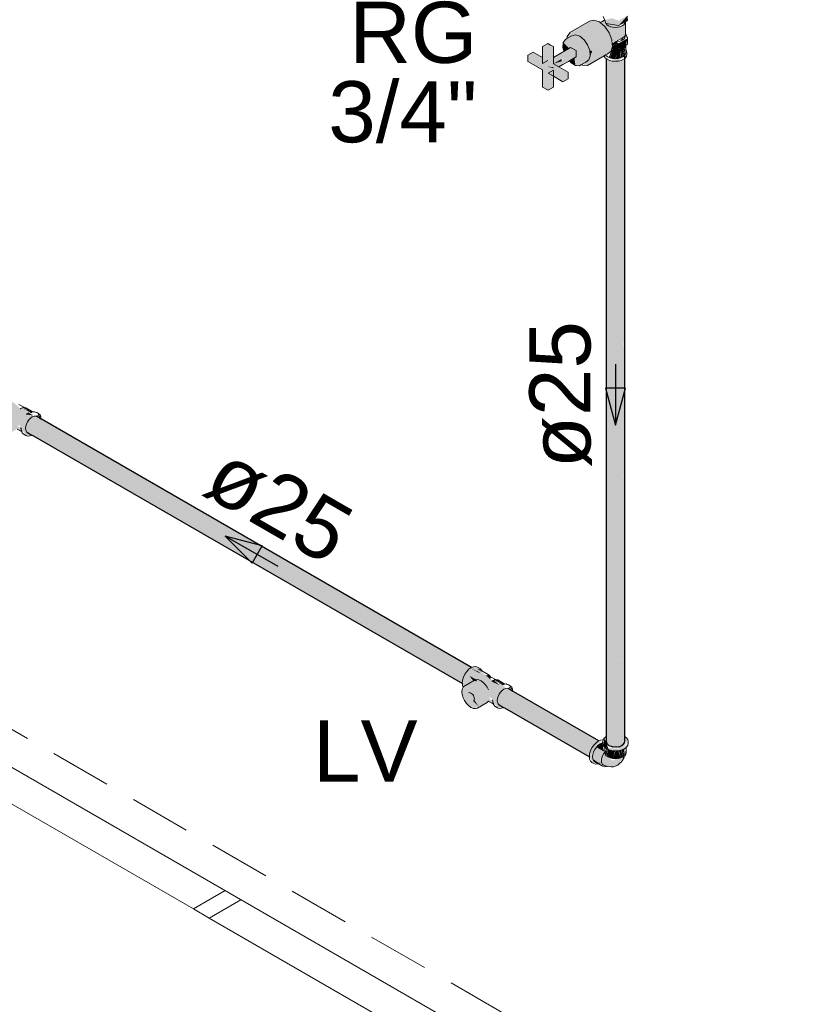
# Model space of a CAD drawing. Header units: millimetres. Extents: x 567 to 934, y -1 to 364.
# Tile 462 of 656: x 777.46 to 780, y 7.62 to 10.84. Entities that reach past the tile are written whole.
import ezdxf

# ---------------------------------------------------------------- set-up
doc = ezdxf.new("R2010")
doc.units = ezdxf.units.MM
doc.header["$MEASUREMENT"] = 0
doc.linetypes.add('JIS_02_2.0', pattern=[0.3, 0.2, -0.1])
doc.linetypes.add('NULL', pattern=[0])
for name, color, linetype, lineweight in [('AF-Condutos', 140, 'Continuous', 25), ('AF-Conexões', 152, 'Continuous', 18), ('AF-Peça de utilização', 152, 'Continuous', 18), ('AF-Registro', 253, 'Continuous', 18), ('AF-Sentido conduto', 140, 'Continuous', 30), ('AF-Textos conduto', 7, 'Continuous', 9), ('DI-Área do detalhe', 10, 'JIS_02_2.0', 0), ('Textos', 7, 'Continuous', 9)]:
    doc.layers.add(name, color=color, linetype=linetype, lineweight=lineweight)
doc.layers.add('ARQ FINA', color=8, linetype='Continuous')
doc.styles.add('Arial', font='arial.ttf')

msp = doc.modelspace()

# ---------------------------------------------------------------- hatches: boundary and pattern name
at = {"layer": 'AF-Condutos', "linetype": 'Continuous'}
for points in [[(779.4418, 8.4796), (779.4418, 10.7276), (779.4412, 8.4979)], [(779.381, 8.4779), (779.3831, 8.4945), (779.383, 10.7185)], [(779.381, 8.4777), (779.383, 10.7098), (779.381, 10.7112)], [(779.383, 8.476), (779.3899, 8.4643), (779.4132, 8.4592), (779.4135, 8.5174), (779.4132, 10.7072), (779.4009, 8.5079), (779.4006, 10.7083), (779.3901, 8.4998), (779.3899, 10.7123)], [(779.383, 10.7094), (779.3831, 8.4945), (779.3899, 10.7046)], [(779.3899, 10.7059), (779.3901, 8.4998), (779.4006, 10.7016)], [(779.4006, 10.7017), (779.4009, 8.5079), (779.4132, 10.7004)], [(779.4257, 8.4993), (779.4255, 10.7091), (779.4132, 8.4592), (779.4354, 8.4657), (779.4356, 8.534), (779.4354, 10.7137)], [(779.4255, 10.7036), (779.4132, 10.7027), (779.4135, 8.5174)], [(779.4257, 8.4993), (779.4258, 8.5267), (779.4255, 10.7091)], [(779.4354, 10.7068), (779.4255, 10.7044), (779.4258, 8.5267)], [(779.4354, 8.4657), (779.4412, 8.4722), (779.4412, 10.7202)], [(779.4411, 10.7104), (779.4354, 10.7079), (779.4356, 8.534)], [(779.4412, 8.4722), (779.4418, 10.712), (779.4412, 10.7115)], [(777.5059, 9.5435), (777.4924, 9.5514), (777.4834, 9.5473)], [(778.9231, 8.703), (778.9232, 8.7032), (777.5008, 9.5371), (777.4923, 9.5291)], [(777.509, 9.5413), (777.5003, 9.5376), (778.9306, 8.7118), (778.9307, 8.7119), (777.533, 9.5277), (778.9374, 8.7171), (777.533, 9.5279)], [(778.9306, 8.7118), (777.501, 9.5372), (777.5008, 9.5371)], [(778.9295, 8.7124), (777.5008, 9.5371), (778.9227, 8.7034)], [(777.5142, 9.5418), (777.5097, 9.5414), (778.9374, 8.7171), (778.9374, 8.7171), (777.5357, 9.5301), (778.9406, 8.7191), (777.5356, 9.5302)], [(778.9106, 8.6714), (777.4645, 9.5063), (778.9086, 8.6674)], [(777.4682, 9.5283), (777.4858, 9.518), (778.9158, 8.6926)], [(777.4824, 9.496), (778.9106, 8.6714), (778.9106, 8.6716), (777.4822, 9.5063), (778.9024, 8.6866), (778.9123, 8.681), (777.4858, 9.518)], [(777.4822, 9.5063), (778.9097, 8.6721), (778.9123, 8.6808)], [(777.4923, 9.5289), (777.4851, 9.5185), (778.9165, 8.6921), (778.9166, 8.6923)], [(778.9115, 8.6815), (778.9165, 8.6921), (777.4858, 9.518)], [(778.9231, 8.703), (777.4923, 9.529), (777.4923, 9.5289)], [(778.9221, 8.7036), (777.4923, 9.5289), (778.916, 8.6927)], [(778.9403, 8.7192), (777.5325, 9.5319), (778.9368, 8.7175)], [(778.9363, 8.7177), (777.533, 9.5277), (778.9304, 8.712)], [(777.488, 9.4875), (778.9104, 8.6663), (778.9104, 8.6664), (777.4824, 9.4959)], [(778.9368, 8.7175), (778.9631, 8.7022), (778.9709, 8.7016)], [(779.0112, 8.6374), (779.0286, 8.6267), (779.3316, 8.4525)], [(779.0179, 8.6483), (779.035, 8.6376), (779.3379, 8.4635)], [(779.035, 8.6376), (779.0282, 8.6276), (779.3324, 8.452), (779.3325, 8.4522)], [(779.3319, 8.4526), (779.339, 8.4629), (779.035, 8.6376)], [(779.3391, 8.4631), (779.0435, 8.6459), (779.0354, 8.6382), (779.339, 8.4629)], [(779.0435, 8.6459), (779.3466, 8.4716), (779.3467, 8.4717), (779.052, 8.6504)], [(779.3454, 8.4723), (779.0435, 8.6459), (779.3387, 8.4633)], [(779.0573, 8.651), (779.0527, 8.6505), (779.3534, 8.4769), (779.0789, 8.6388), (779.3566, 8.4789), (779.0787, 8.6393)], [(779.3563, 8.479), (779.0756, 8.6407), (779.3529, 8.4773)], [(779.0762, 8.6358), (779.3534, 8.4769), (779.0761, 8.637)], [(779.0762, 8.6358), (779.3465, 8.4719), (779.3534, 8.4769)], [(779.0242, 8.6055), (779.3253, 8.432), (779.0254, 8.6051)], [(779.0249, 8.6153), (779.3273, 8.4412), (779.3281, 8.441), (779.0286, 8.6267), (779.0244, 8.618)], [(779.3255, 8.4321), (779.3281, 8.4408), (779.0253, 8.615)], [(779.0254, 8.6051), (779.3263, 8.4314), (779.0253, 8.615)], [(779.3258, 8.4266), (779.3263, 8.4314), (779.0255, 8.6048)], [(779.0311, 8.5966), (779.326, 8.4263), (779.326, 8.4265), (779.0255, 8.6048)], [(779.3273, 8.4415), (779.3324, 8.452), (779.0286, 8.6267)]]:
    msp.add_hatch(color=151, dxfattribs=at).paths.add_polyline_path(points)
at = {"layer": 'AF-Conexões', "linetype": 'Continuous'}
for points in [[(779.3536, 8.4037), (779.3612, 8.4069), (779.3676, 8.4725), (779.3538, 8.405), (779.3438, 8.4108), (779.3327, 8.4333), (779.3536, 8.4694), (779.3633, 8.475), (779.3629, 8.4816), (779.3406, 8.4653), (779.3298, 8.4466), (779.3259, 8.4273), (779.3357, 8.4092)], [(779.3755, 8.4888), (779.3714, 8.4638), (779.3899, 8.4496)], [(779.4418, 8.4932), (779.4418, 8.473), (779.4255, 8.4611), (779.3908, 8.456), (779.4011, 8.4544), (779.4324, 8.456), (779.4426, 8.4637), (779.4518, 8.483)], [(779.4518, 8.4638), (779.4518, 8.483), (779.4477, 8.4648), (779.4324, 8.456), (779.4116, 8.4528), (779.3908, 8.456), (779.3908, 8.4492), (779.4008, 8.4468), (779.4224, 8.4468), (779.441, 8.453)], [(779.3376, 8.4185), (779.3653, 8.3997), (779.3629, 8.4199), (779.3744, 8.4437), (779.3489, 8.4584), (779.3383, 8.4429)], [(779.3676, 8.472), (779.3489, 8.4584), (779.3744, 8.4437)], [(779.3806, 8.4542), (779.378, 8.4354), (779.3815, 8.4306)], [(779.3815, 8.4533), (779.3815, 8.4306), (779.3858, 8.4503)], [(779.3828, 8.4327), (779.3942, 8.4232), (779.3942, 8.4484), (779.387, 8.4509)], [(779.3942, 8.4473), (779.3942, 8.4232), (779.4014, 8.4467)], [(779.4014, 8.4468), (779.3942, 8.4232), (779.4026, 8.4212), (779.4104, 8.4461)], [(779.4206, 8.4467), (779.4116, 8.446), (779.4026, 8.4212), (779.429, 8.4232)], [(779.429, 8.4473), (779.4224, 8.4468), (779.429, 8.4232)], [(779.429, 8.4484), (779.429, 8.4232), (779.4362, 8.4264)], [(779.4362, 8.4501), (779.4301, 8.4486), (779.4362, 8.4264)], [(779.4417, 8.4338), (779.4417, 8.4533), (779.4362, 8.4264)], [(779.4362, 8.4264), (779.4405, 8.4528), (779.4362, 8.4509)], [(779.4459, 8.4567), (779.4417, 8.4306), (779.4452, 8.4354)], [(779.3744, 8.3945), (779.3384, 8.4192), (779.3399, 8.4144)], [(779.382, 8.3958), (779.3972, 8.3936), (779.4187, 8.3995), (779.4387, 8.4275), (779.4022, 8.4145), (779.3938, 8.42), (779.3776, 8.4374), (779.368, 8.4283), (779.3653, 8.4052)]]:
    msp.add_hatch(color=161, dxfattribs=at).paths.add_polyline_path(points)
at = {"layer": 'AF-Peça de utilização', "linetype": 'Continuous'}
for points in [[(777.4171, 9.6115), (777.404, 9.6127), (777.3818, 9.5965), (777.3711, 9.578), (777.3671, 9.5588), (777.3716, 9.5478), (777.3819, 9.5656), (777.3941, 9.5608), (777.4019, 9.5653), (777.3901, 9.5831), (777.4144, 9.5706), (777.4084, 9.5691), (777.3775, 9.5513), (777.3671, 9.5388), (777.3671, 9.5212), (777.3748, 9.5015), (777.388, 9.485), (777.4033, 9.4762), (777.4165, 9.4774), (777.4034, 9.5), (777.4052, 9.5017), (777.3861, 9.5127), (777.4, 9.523), (777.3937, 9.527), (777.4212, 9.4817), (777.4041, 9.4993), (777.4165, 9.4774), (777.4533, 9.4996), (777.4682, 9.4908), (777.4666, 9.4999), (777.4526, 9.5123), (777.4645, 9.5096), (777.4665, 9.5024), (777.4827, 9.4781), (777.5018, 9.4795), (777.4792, 9.4925), (777.4881, 9.5228), (777.5082, 9.546), (777.4703, 9.5684), (777.4638, 9.5659), (777.4437, 9.5851), (777.4384, 9.5869)], [(777.4704, 9.5685), (777.4974, 9.5532), (777.5018, 9.5539)], [(777.4792, 9.5689), (777.472, 9.5691), (777.5004, 9.5545)], [(777.5036, 9.5559), (777.4772, 9.5702), (777.5006, 9.5546)], [(777.505, 9.5553), (777.4834, 9.5691), (777.4772, 9.5702)], [(777.5287, 9.5455), (777.5241, 9.5498), (777.5187, 9.5405)], [(777.5316, 9.539), (777.5287, 9.5455), (777.5228, 9.5381)], [(778.9602, 8.7207), (778.947, 8.7218), (778.9248, 8.7056), (778.9141, 8.6871), (778.9102, 8.6679), (778.9147, 8.657), (778.9449, 8.6744), (778.9331, 8.6922), (778.9575, 8.6797), (778.9515, 8.6782), (778.9206, 8.6604), (778.9102, 8.6479), (778.9102, 8.6303), (778.9178, 8.6106), (778.9311, 8.5941), (778.9464, 8.5853), (778.9596, 8.5865), (778.9465, 8.6092), (778.9493, 8.6132), (778.9643, 8.5908), (778.9472, 8.6084), (778.9596, 8.5865), (778.9963, 8.6087), (779.0112, 8.5999), (779.0097, 8.609), (778.9957, 8.6214), (779.0076, 8.6187), (779.0095, 8.6115), (779.0257, 8.5872), (779.0449, 8.5886), (779.0275, 8.5986), (779.0255, 8.6175), (779.0356, 8.6385), (779.052, 8.6504), (779.0467, 8.6595), (779.0056, 8.6736), (779.0069, 8.675), (778.9868, 8.6942), (778.9815, 8.696)], [(778.9331, 8.6922), (778.9451, 8.6766), (778.9579, 8.6733), (778.9564, 8.6794)], [(778.9994, 8.6909), (778.9868, 8.6942), (779.0036, 8.6782)], [(779.0131, 8.6778), (779.0056, 8.6736), (779.0327, 8.6611)], [(779.0134, 8.6776), (779.0405, 8.6623), (779.0448, 8.663)], [(779.0223, 8.678), (779.015, 8.6782), (779.0435, 8.6636)], [(779.0467, 8.665), (779.0202, 8.6793), (779.0437, 8.6637)], [(779.048, 8.6644), (779.0265, 8.6782), (779.0202, 8.6793)], [(779.0718, 8.6546), (779.0671, 8.6589), (779.0617, 8.6496)], [(779.0747, 8.6481), (779.0718, 8.6546), (779.0658, 8.6472)], [(778.9465, 8.6092), (778.9643, 8.5908), (778.9493, 8.6132)]]:
    msp.add_hatch(color=161, dxfattribs=at).paths.add_polyline_path(points)
at = {"layer": 'AF-Registro', "linetype": 'Continuous'}
for points in [[(779.3264, 10.8333), (779.2623, 10.7963), (779.2533, 10.7835), (779.2576, 10.7794), (779.2688, 10.7859), (779.2945, 10.7442), (779.3357, 10.7359), (779.3998, 10.7729), (779.3908, 10.7961), (779.3762, 10.8167), (779.3615, 10.8289), (779.341, 10.8371)], [(779.375, 10.8367), (779.3659, 10.8314), (779.3915, 10.7944), (779.4324, 10.8179), (779.395, 10.8237)], [(779.3761, 10.8374), (779.3815, 10.8257), (779.4217, 10.8195), (779.4511, 10.8522), (779.4217, 10.8353), (779.3994, 10.8435)], [(779.4439, 10.7935), (779.4439, 10.8321), (779.4002, 10.7683), (779.4089, 10.7657), (779.4346, 10.7791)], [(779.4511, 10.8365), (779.4511, 10.8522), (779.4217, 10.8195)], [(779.3915, 10.7942), (779.4002, 10.7683), (779.4346, 10.8191)], [(779.3917, 10.7937), (779.3955, 10.784), (779.4403, 10.8012)], [(779.1244, 10.702), (779.1729, 10.674), (779.1729, 10.618), (779.1909, 10.6076), (779.2083, 10.6176), (779.2083, 10.6736), (779.1909, 10.6636), (779.2394, 10.6356), (779.2568, 10.6456), (779.2568, 10.6664), (779.2263, 10.684), (779.2083, 10.6842), (779.2083, 10.6797), (779.1909, 10.6844), (779.2263, 10.684), (779.2083, 10.6944), (779.2083, 10.7504), (779.1903, 10.7608), (779.1729, 10.7508), (779.1729, 10.6948), (779.1903, 10.7048), (779.1244, 10.7228)], [(779.2393, 10.7479), (779.2424, 10.735), (779.2596, 10.7449), (779.2408, 10.7636)], [(779.2827, 10.6888), (779.2941, 10.6881), (779.3245, 10.7069), (779.329, 10.7202), (779.3275, 10.7376), (779.3203, 10.7561), (779.3086, 10.7726), (779.2945, 10.7842), (779.2804, 10.7889), (779.2688, 10.7859), (779.2527, 10.7766), (779.2408, 10.7636), (779.2601, 10.7452), (779.2643, 10.7476), (779.2827, 10.7374), (779.2769, 10.7133)], [(779.3841, 10.7261), (779.3961, 10.7346), (779.4017, 10.7511), (779.3998, 10.7729), (779.3357, 10.7359), (779.3245, 10.7069), (779.303, 10.6933), (779.32, 10.6891)], [(779.3995, 10.7447), (779.4217, 10.7413), (779.4217, 10.761), (779.4029, 10.7547)], [(779.4009, 10.7597), (779.4014, 10.7547), (779.4217, 10.761), (779.4131, 10.766)], [(779.4511, 10.778), (779.4217, 10.761), (779.4217, 10.7432), (779.4452, 10.7548)], [(779.4385, 10.775), (779.4334, 10.7784), (779.4269, 10.7683)], [(779.1729, 10.7148), (779.1418, 10.7328), (779.1244, 10.7228), (779.1729, 10.7096)], [(779.2827, 10.7374), (779.2647, 10.7478), (779.2083, 10.7152), (779.1968, 10.701), (779.2083, 10.6944)], [(779.2083, 10.6944), (779.2263, 10.684), (779.2827, 10.7166), (779.2827, 10.7374), (779.2399, 10.7127), (779.2349, 10.7024)], [(779.3275, 10.7376), (779.329, 10.7202), (779.3357, 10.7359)], [(779.4489, 10.7306), (779.4109, 10.7108), (779.381, 10.7144), (779.4208, 10.7033)], [(779.3896, 10.7153), (779.3938, 10.7134), (779.4012, 10.7382), (779.4002, 10.7432)], [(779.4201, 10.7403), (779.4273, 10.7131), (779.4281, 10.7433), (779.4021, 10.7413), (779.3946, 10.7132), (779.4109, 10.7108)], [(779.4198, 10.7413), (779.4114, 10.7095), (779.4273, 10.7132)], [(779.4352, 10.7166), (779.4406, 10.7505), (779.4281, 10.7433)], [(779.4281, 10.7433), (779.4281, 10.7134), (779.4345, 10.7163)], [(779.4406, 10.7207), (779.4439, 10.7541), (779.4411, 10.7524), (779.4357, 10.7168)], [(779.2083, 10.6944), (779.2349, 10.7024), (779.2357, 10.7103)], [(779.2809, 10.6889), (779.2769, 10.7133), (779.2605, 10.7038)], [(779.1909, 10.6844), (779.2083, 10.6797), (779.2083, 10.6842)]]:
    msp.add_hatch(color=254, dxfattribs=at).paths.add_polyline_path(points)

# ---------------------------------------------------------------- linework, layer by layer
at = {"layer": 'AF-Condutos'}
for p, q in [((779.4418, 8.497), (779.4418, 10.7276)), ((779.381, 10.7112), (779.381, 8.4777)), ((777.4924, 9.5514), (777.4834, 9.5473)), ((777.5325, 9.532), (777.517, 9.541)), ((777.5356, 9.5302), (777.5325, 9.532)), ((778.9406, 8.7191), (777.5356, 9.5302)), ((777.4853, 9.489), (777.488, 9.4875)), ((777.488, 9.4875), (777.5018, 9.4795)), ((777.5018, 9.4795), (777.5047, 9.4778)), ((777.5047, 9.4778), (778.9104, 8.6663)), ((779.0756, 8.6411), (779.06, 8.6501)), ((779.0787, 8.6393), (779.0756, 8.6411)), ((779.3566, 8.4789), (779.0787, 8.6393)), ((779.0284, 8.5981), (779.0311, 8.5966)), ((779.0311, 8.5966), (779.0449, 8.5886)), ((779.0449, 8.5886), (779.0478, 8.5869)), ((779.0478, 8.5869), (779.326, 8.4263)), ((779.381, 8.4777), (779.383, 8.4705)), ((779.4412, 8.4722), (779.4418, 8.4796)), ((779.4418, 8.4954), (779.4418, 8.497)), ((779.4418, 8.4935), (779.4418, 8.4954)), ((779.4418, 8.4932), (779.4418, 8.4935)), ((779.4418, 8.4796), (779.4418, 8.4932)), ((779.383, 8.4705), (779.3899, 8.4643)), ((779.3899, 8.4643), (779.4006, 8.4603)), ((779.4006, 8.4603), (779.4132, 8.4592)), ((779.4132, 8.4592), (779.4255, 8.4611)), ((779.4255, 8.4611), (779.4354, 8.4657)), ((779.4354, 8.4657), (779.4412, 8.4722))]:
    msp.add_line(p, q, dxfattribs=at)
at = {"layer": 'AF-Conexões'}
for p, q in [((779.3477, 8.4728), (779.3406, 8.4653)), ((779.3553, 8.4783), (779.3477, 8.4728)), ((779.3566, 8.4789), (779.3553, 8.4783)), ((779.3629, 8.4816), (779.3566, 8.4789)), ((779.37, 8.4823), (779.3629, 8.4816)), ((779.3711, 8.4819), (779.3699, 8.4768)), ((779.3699, 8.4768), (779.3699, 8.4723)), ((779.3707, 8.4821), (779.37, 8.4823)), ((779.3711, 8.4819), (779.3707, 8.4821)), ((779.3714, 8.483), (779.3711, 8.4819)), ((779.373, 8.4853), (779.3714, 8.483)), ((779.3755, 8.4888), (779.373, 8.4853)), ((779.3775, 8.4904), (779.3755, 8.4888)), ((779.381, 8.493), (779.3775, 8.4904)), ((779.443, 8.4924), (779.4418, 8.4932)), ((779.4477, 8.4888), (779.443, 8.4924)), ((779.4513, 8.4837), (779.4477, 8.4888)), ((779.4518, 8.483), (779.4513, 8.4837)), ((779.4532, 8.4768), (779.4518, 8.483)), ((779.4532, 8.47), (779.4532, 8.4768)), ((779.3298, 8.4466), (779.3269, 8.4367)), ((779.3345, 8.4563), (779.3298, 8.4466)), ((779.3406, 8.4653), (779.3345, 8.4563)), ((779.3399, 8.4428), (779.3374, 8.4346)), ((779.3438, 8.451), (779.3399, 8.4428)), ((779.3489, 8.4584), (779.3438, 8.451)), ((779.3548, 8.4647), (779.3489, 8.4584)), ((779.3563, 8.4657), (779.3548, 8.4647)), ((779.3608, 8.4691), (779.3563, 8.4657)), ((779.3612, 8.4693), (779.3608, 8.4691)), ((779.366, 8.4713), (779.3612, 8.4693)), ((779.3676, 8.472), (779.366, 8.4713)), ((779.3683, 8.4721), (779.3676, 8.472)), ((779.3694, 8.4722), (779.3683, 8.4721)), ((779.3699, 8.4723), (779.3694, 8.4722)), ((779.3699, 8.4723), (779.3699, 8.47)), ((779.3699, 8.47), (779.3714, 8.4638)), ((779.3714, 8.4638), (779.3755, 8.458)), ((779.3768, 8.443), (779.3728, 8.4378)), ((779.3755, 8.458), (779.3768, 8.457)), ((779.3768, 8.457), (779.3821, 8.453)), ((779.3768, 8.457), (779.3768, 8.443)), ((779.3792, 8.4461), (779.3768, 8.443)), ((779.3768, 8.443), (779.3768, 8.4406)), ((779.3768, 8.4406), (779.378, 8.4354)), ((779.3821, 8.453), (779.3899, 8.4496)), ((779.3899, 8.4496), (779.3908, 8.4492)), ((779.3908, 8.4492), (779.4008, 8.4468)), ((779.4008, 8.4468), (779.4116, 8.446)), ((779.4116, 8.446), (779.4224, 8.4468)), ((779.4224, 8.4468), (779.4324, 8.4492)), ((779.4324, 8.4492), (779.441, 8.453)), ((779.441, 8.453), (779.4464, 8.457)), ((779.4452, 8.4354), (779.4464, 8.4406)), ((779.4464, 8.457), (779.4477, 8.458)), ((779.4464, 8.4406), (779.4464, 8.457)), ((779.4477, 8.458), (779.4518, 8.4638)), ((779.4518, 8.4638), (779.4532, 8.47)), ((779.3269, 8.4367), (779.3259, 8.4273)), ((779.3259, 8.4273), (779.326, 8.4263)), ((779.326, 8.4263), (779.3269, 8.4191)), ((779.3269, 8.4191), (779.3298, 8.4126)), ((779.3298, 8.4126), (779.3345, 8.4083)), ((779.3345, 8.4083), (779.3404, 8.4049)), ((779.3374, 8.4346), (779.3366, 8.4267)), ((779.3366, 8.4267), (779.3374, 8.4199)), ((779.3374, 8.4199), (779.3375, 8.4197)), ((779.3375, 8.4197), (779.3399, 8.4144)), ((779.3399, 8.4144), (779.3438, 8.4108)), ((779.3438, 8.4108), (779.355, 8.4043)), ((779.368, 8.4283), (779.3653, 8.4186)), ((779.3653, 8.4186), (779.3653, 8.4099)), ((779.3653, 8.4099), (779.3678, 8.4031)), ((779.3728, 8.4378), (779.368, 8.4283)), ((779.378, 8.4354), (779.3815, 8.4306)), ((779.3815, 8.4306), (779.3838, 8.4288)), ((779.3838, 8.4288), (779.387, 8.4264)), ((779.387, 8.4264), (779.3942, 8.4232)), ((779.3942, 8.4232), (779.4026, 8.4212)), ((779.4026, 8.4212), (779.4116, 8.4205)), ((779.4116, 8.4205), (779.4206, 8.4212)), ((779.4206, 8.4212), (779.429, 8.4232)), ((779.4261, 8.4061), (779.4301, 8.4089)), ((779.429, 8.4232), (779.4362, 8.4264)), ((779.4301, 8.4089), (779.4333, 8.4134)), ((779.4333, 8.4134), (779.4383, 8.4227)), ((779.4402, 8.4295), (779.4353, 8.4179)), ((779.4353, 8.4179), (779.4385, 8.4257)), ((779.4362, 8.4264), (779.4402, 8.4295)), ((779.4383, 8.4227), (779.4405, 8.4296)), ((779.4385, 8.4257), (779.4402, 8.4294)), ((779.4402, 8.4295), (779.4405, 8.4296)), ((779.4405, 8.4296), (779.4417, 8.4306)), ((779.4417, 8.4306), (779.4452, 8.4354)), ((779.3404, 8.4049), (779.3465, 8.403)), ((779.3465, 8.403), (779.3536, 8.4037)), ((779.3536, 8.4037), (779.355, 8.4043)), ((779.355, 8.4043), (779.3612, 8.4069)), ((779.355, 8.4043), (779.3693, 8.3961)), ((779.3678, 8.4031), (779.3727, 8.3992)), ((779.3693, 8.3961), (779.3744, 8.3945)), ((779.3727, 8.3992), (779.382, 8.3958)), ((779.3744, 8.3945), (779.3803, 8.3951)), ((779.3803, 8.3951), (779.382, 8.3958)), ((779.382, 8.3958), (779.3833, 8.3954)), ((779.3833, 8.3954), (779.3841, 8.395)), ((779.3841, 8.395), (779.3972, 8.3936)), ((779.3972, 8.3936), (779.4052, 8.3946)), ((779.4052, 8.3946), (779.4187, 8.3995)), ((779.4187, 8.3995), (779.4224, 8.4028)), ((779.4224, 8.4028), (779.4261, 8.4061))]:
    msp.add_line(p, q, dxfattribs=at)
at = {"layer": 'AF-Peça de utilização'}
for p, q in [((777.4663, 9.576), (777.4595, 9.5799)), ((777.47, 9.5687), (777.4638, 9.5659)), ((777.4757, 9.5706), (777.4663, 9.576)), ((777.4714, 9.569), (777.47, 9.5687)), ((777.472, 9.5691), (777.4714, 9.569)), ((777.4766, 9.5701), (777.472, 9.5691)), ((777.4766, 9.5701), (777.4757, 9.5706)), ((777.4772, 9.5702), (777.4766, 9.5701)), ((777.4834, 9.5691), (777.4772, 9.5702)), ((777.5067, 9.5556), (777.4834, 9.5691)), ((777.4638, 9.5659), (777.4653, 9.5665)), ((777.5007, 9.5546), (777.4974, 9.5532)), ((777.4974, 9.5532), (777.5018, 9.5539)), ((777.4978, 9.5349), (777.5034, 9.5389)), ((777.5055, 9.5554), (777.5007, 9.5546)), ((777.5034, 9.5389), (777.509, 9.5413)), ((777.5067, 9.5556), (777.5055, 9.5554)), ((777.5103, 9.5561), (777.5067, 9.5556)), ((777.509, 9.5413), (777.5142, 9.5418)), ((777.5142, 9.5546), (777.5103, 9.5561)), ((777.518, 9.5531), (777.5142, 9.5546)), ((777.5142, 9.5418), (777.517, 9.541)), ((777.517, 9.541), (777.5187, 9.5405)), ((777.5241, 9.5498), (777.518, 9.5531)), ((777.5287, 9.5455), (777.5241, 9.5498)), ((777.5316, 9.539), (777.5287, 9.5455)), ((777.5325, 9.532), (777.5316, 9.539)), ((777.466, 9.5046), (777.4662, 9.5029)), ((777.4817, 9.5014), (777.4825, 9.5083)), ((777.4825, 9.5083), (777.4846, 9.5156)), ((777.4846, 9.5156), (777.4881, 9.5228)), ((777.4881, 9.5228), (777.4925, 9.5293)), ((777.4925, 9.5293), (777.4978, 9.5349)), ((777.4541, 9.4991), (777.4682, 9.4908)), ((777.4662, 9.5029), (777.4664, 9.5015)), ((777.4664, 9.5015), (777.4667, 9.4998)), ((777.4667, 9.4998), (777.4671, 9.4974)), ((777.4676, 9.495), (777.4668, 9.4998)), ((777.4671, 9.4974), (777.4672, 9.4963)), ((777.4672, 9.4963), (777.4674, 9.4953)), ((777.4674, 9.4953), (777.4681, 9.491)), ((777.4674, 9.4953), (777.4674, 9.4953)), ((777.4699, 9.4917), (777.4676, 9.495)), ((777.4681, 9.491), (777.4683, 9.4907)), ((777.4682, 9.4908), (777.4683, 9.4907)), ((777.4683, 9.4907), (777.4707, 9.4874)), ((777.4707, 9.4874), (777.4732, 9.4838)), ((777.4732, 9.4838), (777.4827, 9.4781)), ((777.4825, 9.4954), (777.4817, 9.5014)), ((777.4846, 9.4906), (777.4825, 9.4954)), ((777.4827, 9.4781), (777.4887, 9.4762)), ((777.488, 9.4875), (777.4846, 9.4906)), ((777.4881, 9.4874), (777.488, 9.4875)), ((777.4887, 9.4762), (777.4958, 9.4769)), ((777.4958, 9.4769), (777.5018, 9.4795)), ((778.9248, 8.7056), (778.9188, 8.6968)), ((778.9319, 8.7131), (778.9248, 8.7056)), ((778.9395, 8.7186), (778.9319, 8.7131)), ((778.9406, 8.7191), (778.9395, 8.7186)), ((778.947, 8.7218), (778.9406, 8.7191)), ((778.9541, 8.7225), (778.947, 8.7218)), ((778.9602, 8.7207), (778.9541, 8.7225)), ((778.9696, 8.715), (778.9602, 8.7207)), ((778.9706, 8.7104), (778.9634, 8.7132)), ((778.9634, 8.7132), (778.967, 8.7118)), ((778.967, 8.7118), (778.9706, 8.7104)), ((778.9722, 8.7114), (778.9696, 8.715)), ((778.9744, 8.7082), (778.9706, 8.7104)), ((778.9706, 8.7104), (778.9729, 8.7071)), ((778.9738, 8.7091), (778.9722, 8.7114)), ((778.9744, 8.7082), (778.9738, 8.7091)), ((778.9747, 8.708), (778.9744, 8.7082)), ((778.9949, 8.6964), (778.9747, 8.708)), ((778.9112, 8.6772), (778.9102, 8.6679)), ((778.9102, 8.6679), (778.9104, 8.6663)), ((778.9104, 8.6663), (778.9112, 8.6598)), ((778.9141, 8.6871), (778.9112, 8.6772)), ((778.9188, 8.6968), (778.9141, 8.6871)), ((778.9343, 8.6683), (778.9206, 8.6604)), ((778.9396, 8.6713), (778.9343, 8.6683)), ((778.9444, 8.6741), (778.9396, 8.6713)), ((778.9489, 8.6767), (778.9444, 8.6741)), ((778.9515, 8.6782), (778.9489, 8.6767)), ((778.9575, 8.6797), (778.9515, 8.6782)), ((778.9643, 8.6788), (778.9575, 8.6797)), ((778.9716, 8.6757), (778.9643, 8.6788)), ((778.9788, 8.6704), (778.9716, 8.6757)), ((778.9856, 8.6634), (778.9788, 8.6704)), ((778.9994, 8.6909), (778.9938, 8.6941)), ((778.9938, 8.6941), (778.9994, 8.6909)), ((778.9998, 8.6926), (778.9949, 8.6964)), ((779.0011, 8.6899), (778.9994, 8.6909)), ((778.9994, 8.6909), (779.003, 8.6848)), ((779.0011, 8.6899), (778.9998, 8.6926)), ((779.0026, 8.689), (779.0011, 8.6899)), ((779.0094, 8.6851), (779.0026, 8.689)), ((779.0131, 8.6778), (779.0069, 8.675)), ((779.0069, 8.675), (779.0083, 8.6756)), ((779.0188, 8.6797), (779.0094, 8.6851)), ((779.0144, 8.6781), (779.0131, 8.6778)), ((779.015, 8.6782), (779.0144, 8.6781)), ((779.0196, 8.6792), (779.015, 8.6782)), ((779.0196, 8.6792), (779.0188, 8.6797)), ((779.0202, 8.6793), (779.0196, 8.6792)), ((779.0265, 8.6782), (779.0202, 8.6793)), ((779.0498, 8.6647), (779.0265, 8.6782)), ((778.9102, 8.6479), (778.9092, 8.6397)), ((778.9092, 8.6397), (778.9102, 8.6303)), ((778.9132, 8.6544), (778.9102, 8.6479)), ((778.9112, 8.6598), (778.9135, 8.6547)), ((778.9135, 8.6547), (778.9132, 8.6544)), ((778.9178, 8.6588), (778.9135, 8.6547)), ((778.9206, 8.6604), (778.9178, 8.6588)), ((778.9309, 8.6361), (778.9332, 8.6368)), ((778.9332, 8.6368), (778.9359, 8.6365)), ((778.9359, 8.6365), (778.9387, 8.6353)), ((778.9387, 8.6353), (778.9416, 8.6333)), ((778.9916, 8.655), (778.9856, 8.6634)), ((778.9963, 8.6458), (778.9916, 8.655)), ((779.0311, 8.6319), (779.0356, 8.6385)), ((779.0356, 8.6385), (779.0408, 8.644)), ((779.0438, 8.6637), (779.0405, 8.6623)), ((779.0405, 8.6623), (779.0448, 8.663)), ((779.0408, 8.644), (779.0464, 8.6481)), ((779.0486, 8.6645), (779.0438, 8.6637)), ((779.0464, 8.6481), (779.052, 8.6504)), ((779.0498, 8.6647), (779.0486, 8.6645)), ((779.0533, 8.6652), (779.0498, 8.6647)), ((779.052, 8.6504), (779.0573, 8.651)), ((779.0572, 8.6637), (779.0533, 8.6652)), ((779.0611, 8.6622), (779.0572, 8.6637)), ((779.0573, 8.651), (779.06, 8.6501)), ((779.06, 8.6501), (779.0617, 8.6496)), ((779.0671, 8.6589), (779.0611, 8.6622)), ((779.0718, 8.6546), (779.0671, 8.6589)), ((779.0747, 8.6481), (779.0718, 8.6546)), ((779.0756, 8.6411), (779.0747, 8.6481)), ((778.9102, 8.6303), (778.9132, 8.6203)), ((778.9132, 8.6203), (778.9178, 8.6106)), ((778.9178, 8.6106), (778.924, 8.6016)), ((778.924, 8.6016), (778.9311, 8.5941)), ((778.9416, 8.6333), (778.9442, 8.6305)), ((778.9442, 8.6305), (778.9465, 8.6271)), ((778.9465, 8.6271), (778.9482, 8.6235)), ((778.9482, 8.6108), (778.9465, 8.6092)), ((778.9482, 8.6235), (778.9493, 8.6198)), ((778.9493, 8.6132), (778.9482, 8.6108)), ((778.9493, 8.6198), (778.9497, 8.6163)), ((778.9497, 8.6163), (778.9493, 8.6132)), ((778.9596, 8.5865), (778.9916, 8.605)), ((778.9916, 8.605), (778.9963, 8.6087)), ((778.9963, 8.6087), (778.9972, 8.6082)), ((778.9972, 8.6082), (779.0112, 8.5999)), ((779.0091, 8.6137), (779.0093, 8.612)), ((779.0093, 8.612), (779.0094, 8.6106)), ((779.0094, 8.6106), (779.0097, 8.6089)), ((779.0097, 8.6089), (779.0101, 8.6065)), ((779.0101, 8.6065), (779.0103, 8.6054)), ((779.0103, 8.6054), (779.0105, 8.6044)), ((779.0105, 8.6044), (779.0112, 8.6001)), ((779.0105, 8.6044), (779.0105, 8.6044)), ((779.013, 8.6008), (779.0107, 8.6041)), ((779.0248, 8.6106), (779.0255, 8.6175)), ((779.0255, 8.6045), (779.0248, 8.6106)), ((779.0255, 8.6175), (779.0277, 8.6247)), ((779.0277, 8.5997), (779.0255, 8.6045)), ((779.0277, 8.6247), (779.0311, 8.6319)), ((778.9311, 8.5941), (778.9387, 8.5885)), ((778.9387, 8.5885), (778.9464, 8.5853)), ((778.9464, 8.5853), (778.9535, 8.5846)), ((778.9535, 8.5846), (778.9596, 8.5865)), ((779.0112, 8.6001), (779.0114, 8.5998)), ((779.0112, 8.5999), (779.0114, 8.5998)), ((779.0114, 8.5998), (779.0137, 8.5965)), ((779.0137, 8.5965), (779.0163, 8.5929)), ((779.0163, 8.5929), (779.0257, 8.5872)), ((779.0257, 8.5872), (779.0318, 8.5853)), ((779.0311, 8.5966), (779.0277, 8.5997)), ((779.0311, 8.5965), (779.0311, 8.5966)), ((779.0318, 8.5853), (779.0389, 8.586)), ((779.0389, 8.586), (779.0449, 8.5886))]:
    msp.add_line(p, q, dxfattribs=at)
at = {"layer": 'AF-Registro'}
for p, q in [((779.3264, 10.8333), (779.2623, 10.7963)), ((779.341, 10.8371), (779.3264, 10.8333)), ((779.3586, 10.8312), (779.341, 10.8371)), ((779.3615, 10.8289), (779.3586, 10.8312)), ((779.3629, 10.8297), (779.3615, 10.8289)), ((779.3762, 10.8167), (779.3615, 10.8289)), ((779.3659, 10.8314), (779.3629, 10.8297)), ((779.3689, 10.8331), (779.3659, 10.8314)), ((779.3736, 10.8359), (779.3689, 10.8331)), ((779.3708, 10.8489), (779.3761, 10.8374)), ((779.375, 10.8367), (779.3736, 10.8359)), ((779.3761, 10.8374), (779.375, 10.8367)), ((779.3761, 10.8374), (779.3793, 10.8306)), ((779.3793, 10.8306), (779.3815, 10.8257)), ((779.3793, 10.8306), (779.3802, 10.8267)), ((779.3802, 10.8267), (779.3808, 10.8259)), ((779.3808, 10.8259), (779.3828, 10.823)), ((779.3815, 10.8257), (779.4217, 10.8195)), ((779.4217, 10.8195), (779.4428, 10.8317)), ((779.4385, 10.8222), (779.4417, 10.8267)), ((779.4417, 10.8267), (779.4428, 10.8314)), ((779.4428, 10.8317), (779.4438, 10.8323)), ((779.4428, 10.8317), (779.4428, 10.8317)), ((779.4428, 10.8314), (779.4428, 10.8317)), ((779.4438, 10.8323), (779.4471, 10.8342)), ((779.4439, 10.8321), (779.4438, 10.8323)), ((779.4439, 10.7935), (779.4439, 10.8321)), ((779.4471, 10.8342), (779.4511, 10.8365)), ((779.4511, 10.8365), (779.4511, 10.8398)), ((779.2616, 10.7952), (779.2533, 10.7835)), ((779.2623, 10.7963), (779.2616, 10.7952)), ((779.3908, 10.7961), (779.3762, 10.8167)), ((779.3828, 10.823), (779.3834, 10.8222)), ((779.3834, 10.8222), (779.3884, 10.8184)), ((779.3884, 10.8184), (779.395, 10.8155)), ((779.3998, 10.7729), (779.3908, 10.7961)), ((779.395, 10.8155), (779.4027, 10.8137)), ((779.4027, 10.8137), (779.4109, 10.8131)), ((779.4109, 10.8131), (779.4192, 10.8137)), ((779.4192, 10.8137), (779.4269, 10.8155)), ((779.4269, 10.8155), (779.4334, 10.8184)), ((779.4334, 10.8184), (779.4385, 10.8222)), ((779.4428, 10.7873), (779.4439, 10.7921)), ((779.4439, 10.7921), (779.4439, 10.7935)), ((779.4441, 10.793), (779.4439, 10.7935)), ((779.4446, 10.792), (779.4441, 10.793)), ((779.4452, 10.7907), (779.4446, 10.792)), ((779.1903, 10.7608), (779.1729, 10.7508)), ((779.1993, 10.7556), (779.1903, 10.7608)), ((779.2406, 10.7618), (779.2393, 10.7479)), ((779.2408, 10.7636), (779.2406, 10.7618)), ((779.248, 10.7739), (779.2408, 10.7636)), ((779.2527, 10.7766), (779.248, 10.7739)), ((779.2688, 10.7859), (779.2527, 10.7766)), ((779.2531, 10.7811), (779.2527, 10.7766)), ((779.2532, 10.7818), (779.2531, 10.7811)), ((779.2533, 10.7835), (779.2532, 10.7818)), ((779.2804, 10.7889), (779.2688, 10.7859)), ((779.2945, 10.7842), (779.2804, 10.7889)), ((779.3086, 10.7726), (779.2945, 10.7842)), ((779.3203, 10.7561), (779.3086, 10.7726)), ((779.4009, 10.7597), (779.3998, 10.7729)), ((779.4009, 10.7597), (779.4081, 10.7638)), ((779.4017, 10.7511), (779.4009, 10.7597)), ((779.4081, 10.7638), (779.4117, 10.7659)), ((779.4117, 10.7659), (779.4346, 10.7791)), ((779.4117, 10.7659), (779.4192, 10.7664)), ((779.4192, 10.7664), (779.4269, 10.7683)), ((779.4269, 10.7683), (779.4334, 10.7712)), ((779.4334, 10.7712), (779.4385, 10.775)), ((779.4346, 10.7791), (779.4396, 10.7829)), ((779.4385, 10.775), (779.4417, 10.7794)), ((779.4396, 10.7829), (779.4428, 10.7873)), ((779.4417, 10.7794), (779.4428, 10.7842)), ((779.4428, 10.7842), (779.4428, 10.7873)), ((779.4464, 10.788), (779.4452, 10.7907)), ((779.447, 10.7868), (779.4464, 10.788)), ((779.4472, 10.7864), (779.447, 10.7868)), ((779.4489, 10.7828), (779.4472, 10.7864)), ((779.4507, 10.7788), (779.4489, 10.7828)), ((779.4511, 10.778), (779.4507, 10.7788)), ((779.4511, 10.7686), (779.4511, 10.778)), ((779.4511, 10.7582), (779.4511, 10.7686)), ((779.1418, 10.7328), (779.1244, 10.7228)), ((779.1729, 10.7148), (779.1418, 10.7328)), ((779.1729, 10.7508), (779.1729, 10.7148)), ((779.2083, 10.7504), (779.1993, 10.7556)), ((779.2083, 10.7152), (779.2083, 10.7504)), ((779.2378, 10.7323), (779.2083, 10.7152)), ((779.2424, 10.735), (779.2378, 10.7323)), ((779.2393, 10.7479), (779.2424, 10.735)), ((779.2647, 10.7478), (779.2424, 10.735)), ((779.2827, 10.7374), (779.2647, 10.7478)), ((779.2827, 10.7166), (779.2827, 10.7374)), ((779.3275, 10.7376), (779.3203, 10.7561)), ((779.329, 10.7202), (779.3275, 10.7376)), ((779.3841, 10.7261), (779.3961, 10.7346)), ((779.3961, 10.7346), (779.3991, 10.7435)), ((779.3991, 10.7435), (779.3995, 10.7447)), ((779.3991, 10.7435), (779.4049, 10.7421)), ((779.3995, 10.7447), (779.4017, 10.7511)), ((779.3995, 10.7447), (779.4023, 10.7443)), ((779.4023, 10.7443), (779.4217, 10.7413)), ((779.4049, 10.7421), (779.4109, 10.7406)), ((779.4217, 10.7413), (779.4275, 10.7446)), ((779.4275, 10.7446), (779.4384, 10.7509)), ((779.4275, 10.7446), (779.4352, 10.7464)), ((779.4352, 10.7464), (779.4377, 10.7499)), ((779.4377, 10.7499), (779.4384, 10.7509)), ((779.4384, 10.7509), (779.4452, 10.7548)), ((779.4452, 10.7306), (779.4441, 10.7255)), ((779.4452, 10.7548), (779.4511, 10.7582)), ((779.4452, 10.7467), (779.4452, 10.7548)), ((779.4452, 10.7396), (779.4452, 10.7467)), ((779.4452, 10.7306), (779.4452, 10.7396)), ((779.4473, 10.7366), (779.4452, 10.7396)), ((779.4476, 10.7363), (779.4473, 10.7366)), ((779.4489, 10.7306), (779.4476, 10.7363)), ((779.4489, 10.7244), (779.4489, 10.7306)), ((779.1244, 10.7228), (779.1244, 10.7124)), ((779.1244, 10.7124), (779.1244, 10.702)), ((779.1244, 10.702), (779.1729, 10.674)), ((779.1729, 10.7148), (779.1729, 10.6948)), ((779.1729, 10.6948), (779.1903, 10.7048)), ((779.2083, 10.6944), (779.2083, 10.7152)), ((779.2393, 10.6916), (779.2579, 10.7023)), ((779.2579, 10.7023), (779.2605, 10.7038)), ((779.2605, 10.7038), (779.2827, 10.7166)), ((779.2605, 10.7038), (779.2665, 10.6973)), ((779.2665, 10.6973), (779.2809, 10.6889)), ((779.3006, 10.6918), (779.3149, 10.7001)), ((779.3149, 10.7001), (779.3245, 10.7069)), ((779.32, 10.6891), (779.3739, 10.7202)), ((779.3245, 10.7069), (779.329, 10.7202)), ((779.3739, 10.7202), (779.376, 10.7215)), ((779.3739, 10.7202), (779.3742, 10.7191)), ((779.3742, 10.7191), (779.3743, 10.7188)), ((779.3743, 10.7188), (779.378, 10.7135)), ((779.376, 10.7215), (779.3777, 10.7224)), ((779.3777, 10.7224), (779.3793, 10.7234)), ((779.378, 10.7135), (779.381, 10.7112)), ((779.3793, 10.7234), (779.3841, 10.7261)), ((779.3796, 10.7229), (779.3793, 10.7234)), ((779.381, 10.721), (779.3796, 10.7229)), ((779.3812, 10.7207), (779.381, 10.721)), ((779.381, 10.7112), (779.3841, 10.7089)), ((779.3867, 10.7166), (779.3812, 10.7207)), ((779.3841, 10.7089), (779.3919, 10.7055)), ((779.3938, 10.7134), (779.3867, 10.7166)), ((779.3919, 10.7055), (779.4011, 10.7033)), ((779.4021, 10.7115), (779.3938, 10.7134)), ((779.4011, 10.7033), (779.4109, 10.7025)), ((779.4109, 10.7108), (779.4021, 10.7115)), ((779.4198, 10.7115), (779.4109, 10.7108)), ((779.4109, 10.7025), (779.4208, 10.7033)), ((779.4281, 10.7134), (779.4198, 10.7115)), ((779.4208, 10.7033), (779.4299, 10.7055)), ((779.4352, 10.7166), (779.4281, 10.7134)), ((779.4299, 10.7055), (779.4378, 10.7089)), ((779.4406, 10.7207), (779.4352, 10.7166)), ((779.4378, 10.7089), (779.4418, 10.712)), ((779.4418, 10.7224), (779.4406, 10.7207)), ((779.4441, 10.7255), (779.4418, 10.7224)), ((779.4418, 10.712), (779.4438, 10.7135)), ((779.4438, 10.7135), (779.4476, 10.7188)), ((779.4476, 10.7188), (779.4489, 10.7244)), ((779.1729, 10.674), (779.1729, 10.618)), ((779.2083, 10.6736), (779.1909, 10.6636)), ((779.1909, 10.6636), (779.2083, 10.6536)), ((779.2263, 10.684), (779.2083, 10.6944)), ((779.2083, 10.6176), (779.2083, 10.6736)), ((779.2263, 10.684), (779.2393, 10.6916)), ((779.2568, 10.6664), (779.2263, 10.684)), ((779.2568, 10.656), (779.2568, 10.6664)), ((779.2809, 10.6889), (779.2827, 10.6888)), ((779.2827, 10.6888), (779.2941, 10.6881)), ((779.2941, 10.6881), (779.2982, 10.6905)), ((779.2982, 10.6905), (779.3006, 10.6918)), ((779.3006, 10.6918), (779.3035, 10.6901)), ((779.3035, 10.6901), (779.3186, 10.6892)), ((779.3186, 10.6892), (779.32, 10.6891)), ((779.2083, 10.6536), (779.2394, 10.6356)), ((779.2394, 10.6356), (779.2568, 10.6456)), ((779.2568, 10.6456), (779.2568, 10.656)), ((779.1729, 10.618), (779.1909, 10.6076)), ((779.1909, 10.6076), (779.2083, 10.6176))]:
    msp.add_line(p, q, dxfattribs=at)
at = {"layer": 'AF-Sentido conduto'}
for p, q in [((779.4439, 9.6326), (779.3792, 9.6326)), ((779.3792, 9.6326), (779.4116, 9.5118)), ((779.4116, 9.5118), (779.4439, 9.6326)), ((778.1345, 9.1492), (778.2228, 9.0608)), ((778.2552, 9.1168), (778.1345, 9.1492)), ((778.2228, 9.0608), (778.2552, 9.1168))]:
    msp.add_line(p, q, dxfattribs=at)
for points in [[(779.4116, 9.7118), (779.4116, 9.5118)], [(778.3077, 9.0492), (778.1345, 9.1492)]]:
    msp.add_lwpolyline(points, dxfattribs=at)
at = {"layer": 'ARQ FINA', "lineweight": 5}
for p, q in [((775.4885, 9.5168), (779.0738, 7.4468)), ((778.0303, 7.9293), (777.2032, 8.4068)), ((778.1342, 7.9893), (778.0303, 7.9293)), ((778.0822, 7.8993), (778.1862, 7.9593)), ((778.0303, 7.9293), (778.0822, 7.8993)), ((778.9093, 7.4218), (778.0822, 7.8993))]:
    msp.add_line(p, q, dxfattribs=at)
at = {"layer": 'DI-Área do detalhe'}
msp.add_lwpolyline([(767.1828, 7.2377), (773.4173, 10.8372), (779.9965, 7.0388), (773.762, 3.4393), (767.1828, 7.2377)], dxfattribs=at)

# ---------------------------------------------------------------- texts
at = {"layer": 'AF-Textos conduto', "linetype": 'NULL', "char_height": 0.2, "width": 0.962805, "attachment_point": 8, "line_spacing_factor": 0.6, "style": 'Arial'}
for insert, rotation in [((779.335, 9.6118), 90.0002), ((778.2594, 9.1655), 329.9999)]:
    msp.add_mtext('ø25', dxfattribs=dict(at, insert=insert, rotation=rotation))
at = {"layer": 'Textos', "linetype": 'NULL', "char_height": 0.2, "attachment_point": 9, "line_spacing_factor": 0.6, "style": 'Arial'}
for s, insert, width in [('RG', (778.9593, 10.6945), 0.838415), ('3/4"', (778.9593, 10.4345), 0.975), ('LV', (778.7639, 8.3458), 0.683537)]:
    msp.add_mtext(s, dxfattribs=dict(at, insert=insert, width=width))

doc.saveas('drawing.dxf')
